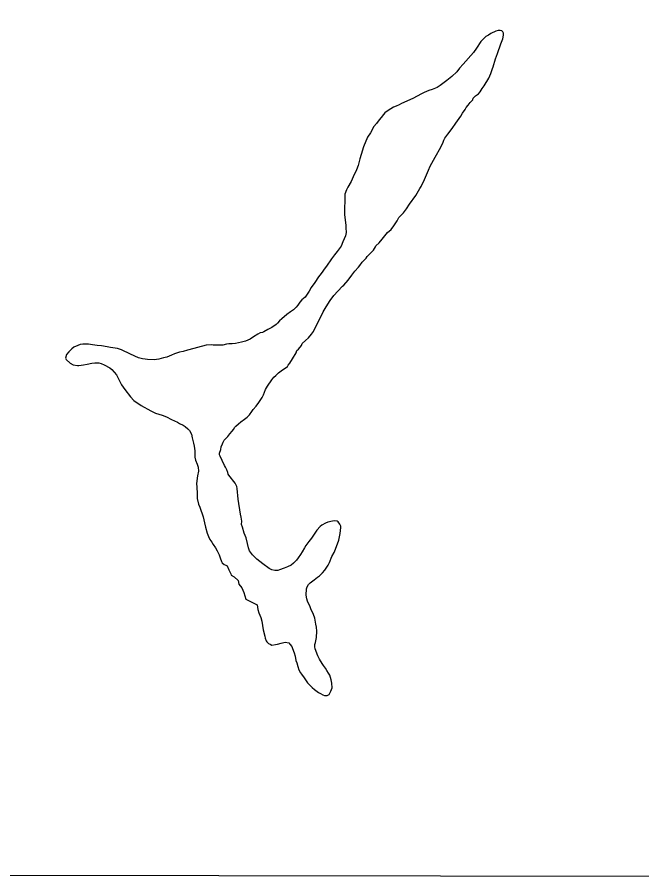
# Model space of a CAD drawing. Extents: x 3192986 to 3230865, y 867483 to 892886.
# Drawn here: x 3225687 to 3226691, y 872862 to 874246 of the extents above; entities that cross this region are included whole.
import ezdxf

# ---------------------------------------------------------------- set-up
doc = ezdxf.new("R2010")
doc.units = 0
for name, color, linetype in [('V-GRID-FRAM', 7, 'Continuous'), ('V-ROAD-CNTR', 7, 'Continuous'), ('V-SITE-VEGE', 7, 'Continuous')]:
    doc.layers.add(name, color=color, linetype=linetype)

msp = doc.modelspace()

# ---------------------------------------------------------------- linework, layer by layer
at = {"layer": 'V-GRID-FRAM'}
msp.add_lwpolyline([(3197229, 891108.8), (3228580.6, 891049.6), (3228554.1, 872861.6), (3197186.7, 872920.9)], dxfattribs=at)
at = {"layer": 'V-ROAD-CNTR'}
msp.add_spline([(3224952, 873265), (3224977.5, 873311.1), (3225010.1, 873358.4), (3225021.9, 873381.6), (3225028.8, 873407.2), (3225031.8, 873448.4), (3225027.8, 873496.4), (3224997.5, 873622.5), (3224978.2, 873749.8), (3224982.9, 873794.5), (3225005.6, 873934), (3225049.6, 874077.6), (3225069.7, 874131.2), (3225095.2, 874176.4), (3225122.7, 874208.6), (3225275, 874361.9), (3225308.9, 874403.2), (3225346.1, 874437.2), (3225384.2, 874467.8), (3225497.3, 874538.2), (3225537.4, 874551.2), (3225579.8, 874556.8), (3225625.8, 874556.4), (3225691.9, 874536), (3225743.9, 874517.6), (3225770.6, 874516.1), (3225906.6, 874516.7), (3225998.3, 874503.2), (3226219.8, 874510.6), (3226241.3, 874516.5), (3226259.8, 874527.9), (3226277, 874550.1), (3226289.2, 874579.8), (3226309.6, 874629), (3226341.3, 874678.5), (3226355.9, 874696.8), (3226376.2, 874712.9), (3226453.4, 874755), (3226528.3, 874807.7), (3226565.8, 874833.5), (3226645.7, 874882.4), (3226752.7, 874977.4), (3226814.5, 875079.1), (3226844.5, 875174.4), (3226866.5, 875225.5), (3226902, 875370.5), (3226923.3, 875425.9), (3226954.7, 875471.8), (3226990.6, 875504), (3227038.6, 875523.1), (3227074, 875524.5), (3227117.7, 875526.7), (3227255, 875511), (3227296.8, 875520.3), (3227417.3, 875564), (3227493.7, 875605.2), (3227529.6, 875636.7), (3227566, 875664.1), (3227647, 875692.3), (3227773.8, 875716.2), (3227904.1, 875727.7), (3228036.8, 875728.6), (3228120.8, 875742.2), (3228203.5, 875762.7), (3228283.2, 875795.9), (3228320.9, 875824), (3228354.7, 875863), (3228417.1, 875960.2), (3228450.4, 876000.8), (3228486.7, 876029.9), (3228556.6, 876061.9)], degree=3, dxfattribs=at)
at = {"layer": 'V-SITE-VEGE'}
for p, q in [((3226456.2, 874223.3), (3226448.1, 874219.4)), ((3226459.9, 874224.2), (3226456.2, 874223.3)), ((3226463, 874224.2), (3226459.9, 874224.2)), ((3226465.6, 874223.8), (3226463, 874224.2)), ((3226467.6, 874222.4), (3226465.6, 874223.8)), ((3226436.6, 874211.6), (3226432.2, 874207)), ((3226440.3, 874214.9), (3226436.6, 874211.6)), ((3226444.1, 874217.2), (3226440.3, 874214.9)), ((3226448.1, 874219.4), (3226444.1, 874217.2)), ((3226463.9, 874203), (3226467.4, 874211)), ((3226467.4, 874211), (3226468.5, 874216.7)), ((3226468.6, 874220), (3226467.6, 874222.4)), ((3226468.5, 874216.7), (3226468.6, 874220)), ((3226424.9, 874196.1), (3226420.4, 874189.2)), ((3226432.2, 874207), (3226424.9, 874196.1)), ((3226458.9, 874187.7), (3226463.9, 874203)), ((3226420.4, 874189.2), (3226403.6, 874170.1)), ((3226455.7, 874178.8), (3226458.9, 874187.7)), ((3226403.6, 874170.1), (3226397.8, 874163.9)), ((3226451.8, 874165.8), (3226455.7, 874178.8)), ((3226393.4, 874158.2), (3226385.2, 874150.4)), ((3226397.8, 874163.9), (3226393.4, 874158.2)), ((3226444.7, 874147.9), (3226447.9, 874155.5)), ((3226447.9, 874155.5), (3226449.6, 874160.1)), ((3226449.6, 874160.1), (3226450.7, 874163.5)), ((3226450.7, 874163.5), (3226451.8, 874165.8)), ((3226377.4, 874144.2), (3226366.8, 874136.3)), ((3226385.2, 874150.4), (3226377.4, 874144.2)), ((3226437.4, 874135.6), (3226444.7, 874147.9)), ((3226348.2, 874128), (3226341.1, 874124.8)), ((3226353.6, 874129.9), (3226348.2, 874128)), ((3226361.7, 874133.1), (3226353.6, 874129.9)), ((3226366.8, 874136.3), (3226361.7, 874133.1)), ((3226431.2, 874126), (3226434.3, 874131)), ((3226434.3, 874131), (3226437.4, 874135.6)), ((3226322.9, 874115.1), (3226304.6, 874107.1)), ((3226336.8, 874122.5), (3226322.9, 874115.1)), ((3226341.1, 874124.8), (3226336.8, 874122.5)), ((3226415.1, 874108.6), (3226418.9, 874113.2)), ((3226418.9, 874113.2), (3226419.6, 874115.9)), ((3226419.6, 874115.9), (3226423.4, 874119.5)), ((3226423.4, 874119.5), (3226428.1, 874122.7)), ((3226428.1, 874122.7), (3226431.2, 874126)), ((3226291.8, 874101.3), (3226283.3, 874095.8)), ((3226296.2, 874102.9), (3226291.8, 874101.3)), ((3226300.9, 874105.2), (3226296.2, 874102.9)), ((3226304.6, 874107.1), (3226300.9, 874105.2)), ((3226406.9, 874097.4), (3226408.6, 874100.7)), ((3226408.6, 874100.7), (3226411.7, 874104.7)), ((3226411.7, 874104.7), (3226415.1, 874108.6)), ((3226275.5, 874089.3), (3226271.7, 874084.7)), ((3226277.9, 874091.9), (3226275.5, 874089.3)), ((3226283.3, 874095.8), (3226277.9, 874091.9)), ((3226392.1, 874075.6), (3226400, 874086.8)), ((3226400, 874086.8), (3226402.8, 874091.8)), ((3226402.8, 874091.8), (3226406.9, 874097.4)), ((3226264.5, 874074.8), (3226260.1, 874070.2)), ((3226268.6, 874080.7), (3226264.5, 874074.8)), ((3226271.7, 874084.7), (3226268.6, 874080.7)), ((3226386.2, 874067), (3226392.1, 874075.6)), ((3226254.5, 874060.2), (3226249.7, 874053)), ((3226260.1, 874070.2), (3226254.5, 874060.2)), ((3226375.6, 874053.5), (3226379, 874057.8)), ((3226379, 874057.8), (3226386.2, 874067)), ((3226249.7, 874053), (3226243.7, 874037.4)), ((3226367.9, 874036.9), (3226371.4, 874044.9)), ((3226371.4, 874044.9), (3226372.8, 874048.2)), ((3226372.8, 874048.2), (3226374.2, 874051.2)), ((3226374.2, 874051.2), (3226375.6, 874053.5)), ((3226243.7, 874037.4), (3226239.8, 874025)), ((3226358.5, 874020.7), (3226367.9, 874036.9)), ((3226237.3, 874018.4), (3226234.7, 874007.7)), ((3226239.8, 874025), (3226237.3, 874018.4)), ((3226350.5, 874006.5), (3226356.1, 874016)), ((3226356.1, 874016), (3226358.5, 874020.7)), ((3226234.7, 874007.7), (3226232.2, 874000.8)), ((3226348, 874000.1), (3226350.5, 874006.5)), ((3226227, 873989.5), (3226223.8, 873981.8)), ((3226232.2, 874000.8), (3226227, 873989.5)), ((3226341.7, 873985.2), (3226348, 874000.1)), ((3226223.8, 873981.8), (3226218.3, 873972.9)), ((3226336.2, 873973.9), (3226341.7, 873985.2)), ((3226213.7, 873961.6), (3226213.1, 873928.5)), ((3226215.9, 873968.6), (3226213.7, 873961.6)), ((3226218.3, 873972.9), (3226215.9, 873968.6)), ((3226327.5, 873959.4), (3226334.1, 873970.6)), ((3226334.1, 873970.6), (3226336.2, 873973.9)), ((3226317.5, 873945.5), (3226327.5, 873959.4)), ((3226307.5, 873931.3), (3226312.3, 873937.9)), ((3226312.3, 873937.9), (3226317.5, 873945.5)), ((3226213.1, 873928.5), (3226213.9, 873920.4)), ((3226213.9, 873920.4), (3226215.1, 873911.1)), ((3226297.6, 873918.5), (3226300, 873924.1)), ((3226300, 873924.1), (3226301.7, 873925.4)), ((3226301.7, 873925.4), (3226307.5, 873931.3)), ((3226215.1, 873911.1), (3226215, 873907.4)), ((3226215, 873907.4), (3226215.5, 873900)), ((3226281.8, 873899.7), (3226287.9, 873904.9)), ((3226287.9, 873904.9), (3226292.4, 873910.5)), ((3226292.4, 873910.5), (3226297.6, 873918.5)), ((3226214.4, 873894.3), (3226210.5, 873884.7)), ((3226215.5, 873900), (3226214.4, 873894.3)), ((3226273.5, 873889.1), (3226281.8, 873899.7)), ((3226207.4, 873878.1), (3226201.2, 873869.1)), ((3226210.5, 873884.7), (3226207.4, 873878.1)), ((3226262.9, 873877), (3226263.3, 873878.3)), ((3226263.3, 873878.3), (3226268.8, 873883.5)), ((3226268.8, 873883.5), (3226273.5, 873889.1)), ((3226197.1, 873863.9), (3226192.2, 873857.6)), ((3226201.2, 873869.1), (3226197.1, 873863.9)), ((3226249.6, 873861.2), (3226255.4, 873867.1)), ((3226255.4, 873867.1), (3226259.5, 873871.7)), ((3226259.5, 873871.7), (3226262.9, 873877)), ((3226192.2, 873857.6), (3226184, 873845.7)), ((3226237.6, 873846.7), (3226241.3, 873852)), ((3226241.3, 873852), (3226243.4, 873854.6)), ((3226243.4, 873854.6), (3226247.8, 873858.9)), ((3226247.8, 873858.9), (3226249.6, 873861.2)), ((3226181.6, 873843.1), (3226175.4, 873834.2)), ((3226184, 873845.7), (3226181.6, 873843.1)), ((3226224.5, 873831.2), (3226229.3, 873837.8)), ((3226229.3, 873837.8), (3226235.5, 873844.4)), ((3226235.5, 873844.4), (3226237.6, 873846.7)), ((3226171.3, 873828.9), (3226165, 873819.3)), ((3226175.4, 873834.2), (3226171.3, 873828.9)), ((3226211.8, 873815.4), (3226218.7, 873823.3)), ((3226218.7, 873823.3), (3226224.5, 873831.2)), ((3226159.2, 873811.4), (3226156.4, 873805.8)), ((3226165, 873819.3), (3226159.2, 873811.4)), ((3226202.3, 873805.9), (3226209.8, 873813.7)), ((3226209.8, 873813.7), (3226211.8, 873815.4)), ((3226149.5, 873796.2), (3226144.1, 873791.6)), ((3226150.9, 873797.8), (3226149.5, 873796.2)), ((3226156.4, 873805.8), (3226150.9, 873797.8)), ((3226189.9, 873790.7), (3226195.8, 873798.6)), ((3226195.8, 873798.6), (3226202.3, 873805.9)), ((3226137.9, 873783.4), (3226135.5, 873780.1)), ((3226141.3, 873788), (3226137.9, 873783.4)), ((3226144.1, 873791.6), (3226141.3, 873788)), ((3226178.9, 873772.5), (3226183.4, 873780.5)), ((3226183.4, 873780.5), (3226189.9, 873790.7)), ((3226120.5, 873768), (3226112.3, 873761.1)), ((3226126, 873772.2), (3226120.5, 873768)), ((3226130.7, 873775.5), (3226126, 873772.2)), ((3226135.5, 873780.1), (3226130.7, 873775.5)), ((3226172.9, 873759.9), (3226178.9, 873772.5)), ((3226105.5, 873754.2), (3226103.1, 873751.9)), ((3226108.6, 873757.8), (3226105.5, 873754.2)), ((3226112.3, 873761.1), (3226108.6, 873757.8)), ((3226168, 873751), (3226172.9, 873759.9)), ((3226081.1, 873739.3), (3226077.4, 873738.7)), ((3226083.5, 873740.3), (3226081.1, 873739.3)), ((3226089.6, 873744.2), (3226083.5, 873740.3)), ((3226096, 873747.4), (3226089.6, 873744.2)), ((3226103.1, 873751.9), (3226096, 873747.4)), ((3226160.1, 873736.4), (3226163.2, 873741)), ((3226163.2, 873741), (3226168, 873751)), ((3226053.7, 873725.5), (3226047.3, 873723.6)), ((3226061.2, 873728.7), (3226053.7, 873725.5)), ((3226066.9, 873732.2), (3226061.2, 873728.7)), ((3226073.4, 873736.4), (3226066.9, 873732.2)), ((3226077.4, 873738.7), (3226073.4, 873736.4)), ((3226145, 873721.3), (3226150.5, 873726.2)), ((3226150.5, 873726.2), (3226155.3, 873730.8)), ((3226155.3, 873730.8), (3226160.1, 873736.4)), ((3225774.6, 873713.2), (3225769.9, 873708.3)), ((3225778, 873715.5), (3225774.6, 873713.2)), ((3225784.4, 873718.4), (3225778, 873715.5)), ((3225788.2, 873719.7), (3225784.4, 873718.4)), ((3225792.5, 873720.6), (3225788.2, 873719.7)), ((3225801.6, 873720.4), (3225792.5, 873720.6)), ((3225807.9, 873719.3), (3225801.6, 873720.4)), ((3225815.2, 873718.1), (3225807.9, 873719.3)), ((3225822.3, 873717.6), (3225815.2, 873718.1)), ((3225831.6, 873716.1), (3225822.3, 873717.6)), ((3225836.9, 873715), (3225831.6, 873716.1)), ((3225844.3, 873714.2), (3225836.9, 873715)), ((3225848.3, 873713.5), (3225844.3, 873714.2)), ((3225854.3, 873711.3), (3225848.3, 873713.5)), ((3225868.9, 873704.3), (3225854.3, 873711.3)), ((3225970.8, 873713.7), (3225960.7, 873710.6)), ((3225976.9, 873714.9), (3225970.8, 873713.7)), ((3225990.7, 873718.7), (3225976.9, 873714.9)), ((3225999.4, 873719.2), (3225990.7, 873718.7)), ((3226001.7, 873719.1), (3225999.4, 873719.2)), ((3226005.4, 873719), (3226001.7, 873719.1)), ((3226007.7, 873719), (3226005.4, 873719)), ((3226013.1, 873718.9), (3226007.7, 873719)), ((3226017.4, 873718.8), (3226013.1, 873718.9)), ((3226023.5, 873720.7), (3226017.4, 873718.8)), ((3226027.2, 873721), (3226023.5, 873720.7)), ((3226032.5, 873720.8), (3226027.2, 873721)), ((3226037.6, 873721.4), (3226032.5, 873720.8)), ((3226047.3, 873723.6), (3226037.6, 873721.4)), ((3226136.4, 873710.1), (3226138.8, 873712.7)), ((3226138.8, 873712.7), (3226143.6, 873718.6)), ((3226143.6, 873718.6), (3226145, 873721.3)), ((3225766.1, 873703.7), (3225764.6, 873698)), ((3225764.6, 873698), (3225765.9, 873695.7)), ((3225769.9, 873708.3), (3225766.1, 873703.7)), ((3225881.8, 873698.4), (3225868.9, 873704.3)), ((3225888.5, 873696.9), (3225881.8, 873698.4)), ((3225922.3, 873698.6), (3225914.6, 873696.4)), ((3225927.3, 873699.8), (3225922.3, 873698.6)), ((3225935.1, 873703), (3225927.3, 873699.8)), ((3225939.5, 873704.9), (3225935.1, 873703)), ((3225947.9, 873707.5), (3225939.5, 873704.9)), ((3225953.6, 873708.7), (3225947.9, 873707.5)), ((3225960.7, 873710.6), (3225953.6, 873708.7)), ((3226129.5, 873696.8), (3226135, 873706.8)), ((3226135, 873706.8), (3226136.4, 873710.1)), ((3225765.9, 873695.7), (3225771.8, 873690.2)), ((3225771.8, 873690.2), (3225777.1, 873687.4)), ((3225777.1, 873687.4), (3225784.1, 873686.3)), ((3225784.1, 873686.3), (3225786.2, 873686.2)), ((3225786.2, 873686.2), (3225793.5, 873687.1)), ((3225793.5, 873687.1), (3225799.3, 873688.6)), ((3225799.3, 873688.6), (3225807, 873689.8)), ((3225807, 873689.8), (3225811.7, 873690.4)), ((3225811.7, 873690.4), (3225818.4, 873690.3)), ((3225818.4, 873690.3), (3225821.7, 873689.2)), ((3225821.7, 873689.2), (3225826.7, 873687.1)), ((3225826.7, 873687.1), (3225835.6, 873682.2)), ((3225892.5, 873696.2), (3225888.5, 873696.9)), ((3225896.5, 873695.8), (3225892.5, 873696.2)), ((3225907.9, 873695.5), (3225896.5, 873695.8)), ((3225910.9, 873695.8), (3225907.9, 873695.5)), ((3225914.6, 873696.4), (3225910.9, 873695.8)), ((3226111, 873677.8), (3226121.2, 873684.6)), ((3226121.2, 873684.6), (3226122.2, 873686.6)), ((3226122.2, 873686.6), (3226125, 873690.2)), ((3226125, 873690.2), (3226129.5, 873696.8)), ((3225835.6, 873682.2), (3225838.9, 873679.8)), ((3225838.9, 873679.8), (3225846.4, 873671.3)), ((3225846.4, 873671.3), (3225850.6, 873662.5)), ((3226099.4, 873667.3), (3226102.5, 873669.9)), ((3226102.5, 873669.9), (3226106.9, 873674.2)), ((3226106.9, 873674.2), (3226111, 873677.8)), ((3225850.6, 873662.5), (3225854.5, 873655.4)), ((3226089.4, 873653.1), (3226096.3, 873663)), ((3226096.3, 873663), (3226099.4, 873667.3)), ((3225854.5, 873655.4), (3225860, 873647.6)), ((3225860, 873647.6), (3225868.8, 873636.1)), ((3226082.5, 873639.2), (3226086, 873647.5)), ((3226086, 873647.5), (3226089.4, 873653.1)), ((3225868.8, 873636.1), (3225874.4, 873629.9)), ((3225874.4, 873629.9), (3225886, 873621.7)), ((3226075.2, 873626.9), (3226080.4, 873634.9)), ((3226080.4, 873634.9), (3226082.5, 873639.2)), ((3225886, 873621.7), (3225901.5, 873613.3)), ((3226063.9, 873612.4), (3226066.3, 873615.4)), ((3226066.3, 873615.4), (3226071.1, 873621)), ((3226071.1, 873621), (3226075.2, 873626.9)), ((3225901.5, 873613.3), (3225909.2, 873609.8)), ((3225909.2, 873609.8), (3225919.8, 873606.3)), ((3225919.8, 873606.3), (3225926.8, 873603.8)), ((3225926.8, 873603.8), (3225935.1, 873599.3)), ((3226052.2, 873599.9), (3226056.7, 873603.2)), ((3226056.7, 873603.2), (3226060.1, 873606.8)), ((3226060.1, 873606.8), (3226063.9, 873612.4)), ((3225935.1, 873599.3), (3225939.7, 873597.5)), ((3225939.7, 873597.5), (3225944.4, 873595.1)), ((3225944.4, 873595.1), (3225948, 873593)), ((3225948, 873593), (3225953.6, 873590.2)), ((3225953.6, 873590.2), (3225956.9, 873588.1)), ((3225956.9, 873588.1), (3225961.2, 873584.7)), ((3226034.5, 873583.6), (3226036.9, 873586.9)), ((3226036.9, 873586.9), (3226038.3, 873588.8)), ((3226038.3, 873588.8), (3226042.7, 873592.4)), ((3226042.7, 873592.4), (3226046.1, 873595.7)), ((3226046.1, 873595.7), (3226052.2, 873599.9)), ((3225961.2, 873584.7), (3225963.8, 873581.6)), ((3225963.8, 873581.6), (3225967.1, 873575.9)), ((3225967.1, 873575.9), (3225968, 873569.8)), ((3226025.6, 873572.4), (3226028.7, 873576.6)), ((3226028.7, 873576.6), (3226032.4, 873580.9)), ((3226032.4, 873580.9), (3226034.5, 873583.6)), ((3225968, 873569.8), (3225970.5, 873561.4)), ((3225970.5, 873561.4), (3225971.4, 873556.7)), ((3226014.9, 873555.8), (3226017, 873560.5)), ((3226017, 873560.5), (3226018, 873563.1)), ((3226018, 873563.1), (3226019.8, 873566.1)), ((3226019.8, 873566.1), (3226025.6, 873572.4)), ((3225971.4, 873556.7), (3225972.2, 873549.3)), ((3225972.2, 873549.3), (3225972.5, 873545.3)), ((3225972.5, 873545.3), (3225972.4, 873538.9)), ((3226012.3, 873545.2), (3226014.1, 873551.5)), ((3226012.3, 873542.5), (3226012.3, 873545.2)), ((3226014.1, 873551.5), (3226014.9, 873555.8)), ((3225972.4, 873538.9), (3225973.3, 873534.2)), ((3225973.3, 873534.2), (3225976.2, 873527.5)), ((3226013.2, 873540.5), (3226012.3, 873542.5)), ((3226016.1, 873533.4), (3226013.2, 873540.5)), ((3226020, 873525.3), (3226016.1, 873533.4)), ((3225976.2, 873527.5), (3225977.7, 873522.8)), ((3225977.7, 873522.8), (3225978.3, 873516.7)), ((3226021.6, 873522.9), (3226020, 873525.3)), ((3226023.8, 873518.5), (3226021.6, 873522.9)), ((3226025.4, 873514.1), (3226023.8, 873518.5)), ((3225976.8, 873508.7), (3225974.9, 873496.4)), ((3225978.3, 873516.7), (3225976.8, 873508.7)), ((3226026.1, 873511.4), (3226025.4, 873514.1)), ((3226027, 873510.1), (3226026.1, 873511.4)), ((3226037.2, 873497.1), (3226027, 873510.1)), ((3225974.9, 873496.4), (3225975.4, 873491)), ((3225975.4, 873491), (3225976.2, 873480.6)), ((3226038.8, 873494.1), (3226037.2, 873497.1)), ((3226039.7, 873491.7), (3226038.8, 873494.1)), ((3226040.3, 873488.4), (3226039.7, 873491.7)), ((3225976.2, 873480.6), (3225976.1, 873472.6)), ((3226042.3, 873471.3), (3226040.3, 873488.4)), ((3225976.1, 873472.6), (3225978.2, 873463.2)), ((3225978.2, 873463.2), (3225980.5, 873458.4)), ((3226045.9, 873447.1), (3226042.3, 873471.3)), ((3225980.5, 873458.4), (3225985.9, 873443.3)), ((3225985.9, 873443.3), (3225988, 873433.2)), ((3226046.8, 873442.4), (3226045.9, 873447.1)), ((3226047.7, 873436.3), (3226046.8, 873442.4)), ((3226047.6, 873431), (3226047.7, 873436.3)), ((3226186.2, 873434.3), (3226182.5, 873433)), ((3226193.6, 873436.1), (3226186.2, 873434.3)), ((3226196.6, 873436.4), (3226193.6, 873436.1)), ((3226201, 873436), (3226196.6, 873436.4)), ((3226203, 873434.9), (3226201, 873436)), ((3226205.6, 873431.2), (3226203, 873434.9)), ((3225988, 873433.2), (3225989.6, 873426.5)), ((3225989.6, 873426.5), (3225992, 873417)), ((3226048.8, 873426.3), (3226047.6, 873431)), ((3226051.6, 873416.9), (3226048.8, 873426.3)), ((3226168.2, 873421.6), (3226159.9, 873409)), ((3226174, 873427.5), (3226168.2, 873421.6)), ((3226176.7, 873429.8), (3226174, 873427.5)), ((3226182.5, 873433), (3226176.7, 873429.8)), ((3226207.2, 873428.2), (3226205.6, 873431.2)), ((3226205.9, 873416.1), (3226207.1, 873425.8)), ((3226207.1, 873425.8), (3226207.2, 873428.2)), ((3225992, 873417), (3225994.3, 873411.3)), ((3225994.3, 873411.3), (3225996.5, 873406.9)), ((3225996.5, 873406.9), (3225999.8, 873402.1)), ((3226054.8, 873409.4), (3226051.6, 873416.9)), ((3226057.3, 873400), (3226054.8, 873409.4)), ((3226159.9, 873409), (3226155.8, 873403.7)), ((3226203.7, 873405.8), (3226205.9, 873416.1)), ((3225999.8, 873402.1), (3226002.1, 873398.8)), ((3226002.1, 873398.8), (3226005.6, 873393)), ((3226005.6, 873393), (3226008.2, 873388.3)), ((3226058.5, 873393), (3226057.3, 873400)), ((3226060.4, 873388.2), (3226058.5, 873393)), ((3226148.9, 873393.5), (3226145.1, 873386.9)), ((3226151, 873396.8), (3226148.9, 873393.5)), ((3226155.8, 873403.7), (3226151, 873396.8)), ((3226198.7, 873391.2), (3226203.7, 873405.8)), ((3226008.2, 873388.3), (3226011.4, 873381.8)), ((3226011.4, 873381.8), (3226013.3, 873377.1)), ((3226065, 873381.8), (3226060.4, 873388.2)), ((3226071.9, 873375.3), (3226065, 873381.8)), ((3226142.3, 873382.6), (3226138.2, 873377)), ((3226145.1, 873386.9), (3226142.3, 873382.6)), ((3226188.9, 873369.6), (3226192.8, 873379.2)), ((3226192.8, 873379.2), (3226196.3, 873385.9)), ((3226196.3, 873385.9), (3226198.7, 873391.2)), ((3226013.3, 873377.1), (3226015.2, 873371.4)), ((3226015.2, 873371.4), (3226016.5, 873369)), ((3226016.5, 873369), (3226019.8, 873366.3)), ((3226019.8, 873366.3), (3226022.2, 873365.5)), ((3226022.2, 873365.5), (3226024.1, 873364.2)), ((3226076.8, 873371.2), (3226071.9, 873375.3)), ((3226081.8, 873367.4), (3226076.8, 873371.2)), ((3226091.7, 873360.2), (3226081.8, 873367.4)), ((3226127.3, 873365.5), (3226121.5, 873362.9)), ((3226130.7, 873368.4), (3226127.3, 873365.5)), ((3226135.8, 873373.3), (3226130.7, 873368.4)), ((3226138.2, 873377), (3226135.8, 873373.3)), ((3226181.3, 873357.4), (3226186.8, 873365.3)), ((3226186.8, 873365.3), (3226188.9, 873369.6)), ((3226024.1, 873364.2), (3226027, 873358.1)), ((3226027, 873358.1), (3226029, 873353.7)), ((3226029, 873353.7), (3226030.2, 873351.3)), ((3226030.2, 873351.3), (3226030.9, 873349.3)), ((3226096.3, 873357.7), (3226091.7, 873360.2)), ((3226100.7, 873357), (3226096.3, 873357.7)), ((3226105.7, 873356.9), (3226100.7, 873357)), ((3226108.7, 873357.8), (3226105.7, 873356.9)), ((3226116.1, 873360.7), (3226108.7, 873357.8)), ((3226121.5, 873362.9), (3226116.1, 873360.7)), ((3226172.8, 873348.2), (3226177.6, 873353.1)), ((3226177.6, 873353.1), (3226181.3, 873357.4)), ((3226030.9, 873349.3), (3226035.5, 873346.5)), ((3226035.5, 873346.5), (3226042.1, 873340.7)), ((3226042.1, 873340.7), (3226043, 873335)), ((3226157.8, 873337.1), (3226164.3, 873341.6)), ((3226164.3, 873341.6), (3226169.4, 873345.9)), ((3226169.4, 873345.9), (3226172.8, 873348.2)), ((3226043, 873335), (3226047.9, 873328.9)), ((3226047.9, 873328.9), (3226051.1, 873321.5)), ((3226151.4, 873317.1), (3226151.6, 873327.2)), ((3226151.6, 873327.2), (3226152.7, 873330.8)), ((3226152.7, 873330.8), (3226155.1, 873334.1)), ((3226155.1, 873334.1), (3226157.8, 873337.1)), ((3226051.1, 873321.5), (3226054.2, 873310.7)), ((3226054.2, 873310.7), (3226072.4, 873301.6)), ((3226152.3, 873311.4), (3226151.4, 873317.1)), ((3226153.6, 873307.4), (3226152.3, 873311.4)), ((3226072.4, 873301.6), (3226073.6, 873294.2)), ((3226157.7, 873298.6), (3226153.6, 873307.4)), ((3226159, 873295.2), (3226157.7, 873298.6)), ((3226073.6, 873294.2), (3226075.5, 873288.8)), ((3226075.5, 873288.8), (3226078.7, 873281.4)), ((3226163.2, 873286.1), (3226159, 873295.2)), ((3226165.4, 873280), (3226163.2, 873286.1)), ((3226078.7, 873281.4), (3226080, 873275.7)), ((3226080, 873275.7), (3226082, 873261.3)), ((3226166.9, 873270.6), (3226165.4, 873280)), ((3226167.8, 873265.6), (3226166.9, 873270.6)), ((3226082, 873261.3), (3226084.8, 873251.2)), ((3226168.3, 873259.2), (3226167.8, 873265.6)), ((3226168.1, 873249.2), (3226168.3, 873259.2)), ((3226084.8, 873251.2), (3226085.4, 873248.1)), ((3226085.4, 873248.1), (3226087, 873244.1)), ((3226087, 873244.1), (3226088.3, 873242.4)), ((3226088.3, 873242.4), (3226091, 873239.7)), ((3226111.1, 873239.9), (3226117.8, 873241.8)), ((3226117.8, 873241.8), (3226123.5, 873240.7)), ((3226123.5, 873240.7), (3226125.1, 873238.6)), ((3226165.2, 873238.2), (3226166.3, 873241.2)), ((3226166.3, 873241.2), (3226168.1, 873249.2)), ((3226091, 873239.7), (3226093.3, 873238.3)), ((3226093.3, 873238.3), (3226096.3, 873236.9)), ((3226096.3, 873236.9), (3226102, 873237.8)), ((3226102, 873237.8), (3226105.3, 873238.7)), ((3226105.3, 873238.7), (3226111.1, 873239.9)), ((3226125.1, 873238.6), (3226128.4, 873234.9)), ((3226128.4, 873234.9), (3226129.6, 873231.5)), ((3226129.6, 873231.5), (3226131.8, 873224.8)), ((3226165.2, 873234.2), (3226165.2, 873238.2)), ((3226165.8, 873231.2), (3226165.2, 873234.2)), ((3226170.2, 873219.7), (3226165.8, 873231.2)), ((3226131.8, 873224.8), (3226133.4, 873219.1)), ((3226133.4, 873219.1), (3226134.9, 873212.3)), ((3226172.5, 873214.6), (3226170.2, 873219.7)), ((3226177, 873207.5), (3226172.5, 873214.6)), ((3226134.9, 873212.3), (3226136.5, 873208.3)), ((3226136.5, 873208.3), (3226138.1, 873202.6)), ((3226138.1, 873202.6), (3226139.7, 873197.5)), ((3226179.3, 873204.4), (3226177, 873207.5)), ((3226182.2, 873199.7), (3226179.3, 873204.4)), ((3226184.5, 873196.3), (3226182.2, 873199.7)), ((3226139.7, 873197.5), (3226142.3, 873192.5)), ((3226142.3, 873192.5), (3226143.6, 873190.4)), ((3226143.6, 873190.4), (3226148.1, 873184.3)), ((3226187.1, 873191.9), (3226184.5, 873196.3)), ((3226189.4, 873188.5), (3226187.1, 873191.9)), ((3226191.6, 873181.1), (3226189.4, 873188.5)), ((3226148.1, 873184.3), (3226153.3, 873176.5)), ((3226153.3, 873176.5), (3226155.3, 873174.8)), ((3226155.3, 873174.8), (3226158.2, 873171.4)), ((3226158.2, 873171.4), (3226160.9, 873169)), ((3226192.5, 873175.7), (3226191.6, 873181.1)), ((3226193, 873168.4), (3226192.5, 873175.7)), ((3226160.9, 873169), (3226164.5, 873165.9)), ((3226164.5, 873165.9), (3226171.1, 873161.1)), ((3226171.1, 873161.1), (3226174.4, 873159)), ((3226174.4, 873159), (3226178, 873157.3)), ((3226185, 873156.1), (3226188.4, 873157.4)), ((3226188.4, 873157.4), (3226191.2, 873163)), ((3226191.2, 873163), (3226193, 873168.4)), ((3226178, 873157.3), (3226180.7, 873156.2)), ((3226180.7, 873156.2), (3226185, 873156.1)), ((3228554.1, 872861.6), (3225344.1, 872867.6))]:
    msp.add_line(p, q, dxfattribs=at)

doc.saveas('drawing.dxf')
